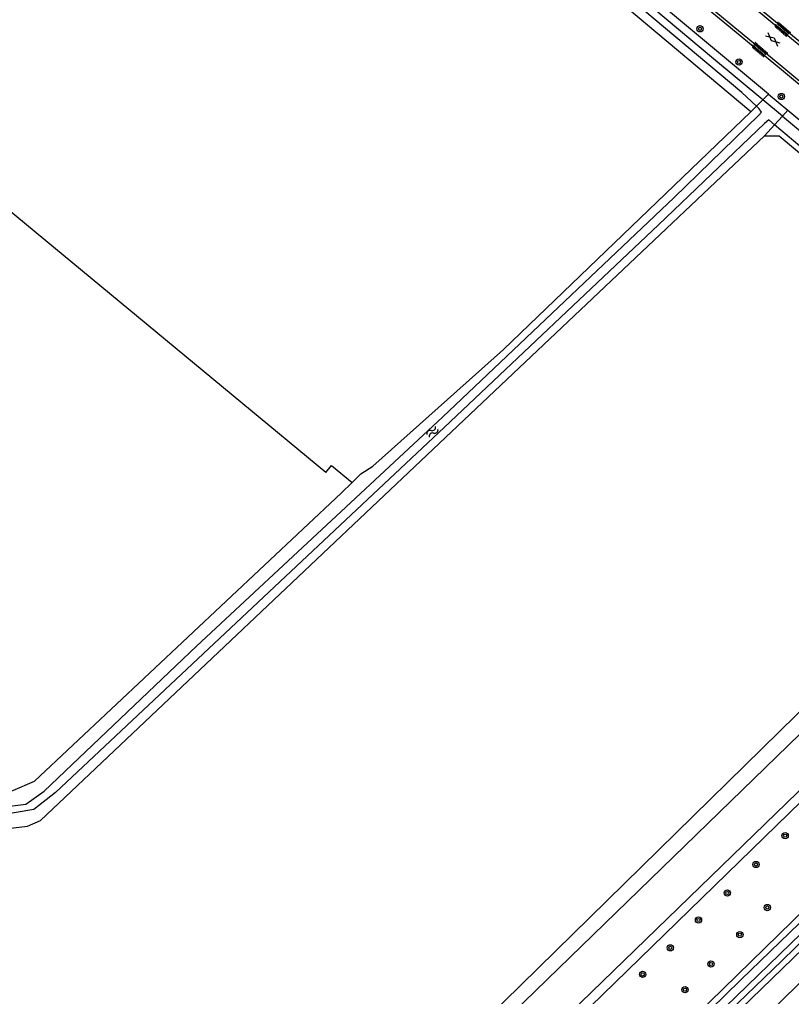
# Model space of a CAD drawing. Extents: x 137999 to 141000, y 397500 to 400501.
# Drawn here: x 139641.7 to 139739.8, y 400204.3 to 400328.5 of the extents above; entities that cross this region are included whole.
import ezdxf

# ---------------------------------------------------------------- set-up
doc = ezdxf.new("R2010")
doc.units = 0
for name, color, linetype in [('gg-knt-BGT kruinlijn', 7, 'Continuous'), ('gg-knt-bronhoudergrens', 7, 'Continuous'), ('gg-knt-verharding', 7, 'Continuous'), ('gg-kntw-bovenkant insteek waterloop', 7, 'Continuous'), ('gg-kntw-waterlijn', 7, 'Continuous'), ('gt-grn-vlakafsluiter', 7, 'Continuous'), ('gt-symb-boom', 7, 'Continuous'), ('gt-symb-gesloten verharding', 7, 'Continuous'), ('gt-symb-overige verharding', 7, 'Continuous'), ('gt-symb-watersymbool', 7, 'Continuous'), ('gx-grn-maaiveld', 7, 'Continuous')]:
    doc.layers.add(name, color=color, linetype=linetype)

# ---------------------------------------------------------------- blocks, each defined once
blk = doc.blocks.new('gt0-OVH')
at = {"layer": 'gt-symb-overige verharding'}
for points in [[(-0.97, 0.3), (-0.97, 0.31), (-0.96, 0.32), (-0.97, 0.33), (-0.97, 0.34), (-0.98, 0.35), (-0.99, 0.35), (-1, 0.36), (-1.01, 0.35), (-1.02, 0.35), (-1.03, 0.34), (-1.03, 0.33), (-1.04, 0.32), (-1.03, 0.31), (-1.03, 0.3), (-1.02, 0.29), (-1.01, 0.29), (-1, 0.28), (-0.99, 0.29), (-0.98, 0.29)], [(-0.87, 0.11), (-0.87, 0.12), (-0.86, 0.13), (-0.87, 0.14), (-0.87, 0.15), (-0.88, 0.16), (-0.89, 0.16), (-0.9, 0.16), (-0.91, 0.16), (-0.92, 0.16), (-0.93, 0.15), (-0.93, 0.14), (-0.94, 0.13), (-0.93, 0.12), (-0.93, 0.11), (-0.92, 0.1), (-0.91, 0.09), (-0.9, 0.09), (-0.89, 0.09), (-0.88, 0.1)], [(-0.77, 0.3), (-0.77, 0.31), (-0.76, 0.32), (-0.77, 0.33), (-0.77, 0.34), (-0.78, 0.35), (-0.79, 0.35), (-0.8, 0.36), (-0.81, 0.35), (-0.82, 0.35), (-0.83, 0.34), (-0.83, 0.33), (-0.84, 0.32), (-0.83, 0.31), (-0.83, 0.3), (-0.82, 0.29), (-0.81, 0.29), (-0.8, 0.28), (-0.79, 0.29), (-0.78, 0.29)], [(-0.67, 0.11), (-0.67, 0.12), (-0.66, 0.13), (-0.67, 0.14), (-0.67, 0.15), (-0.68, 0.16), (-0.69, 0.16), (-0.7, 0.16), (-0.71, 0.16), (-0.72, 0.16), (-0.73, 0.15), (-0.73, 0.14), (-0.74, 0.13), (-0.73, 0.12), (-0.73, 0.11), (-0.72, 0.1), (-0.71, 0.09), (-0.7, 0.09), (-0.69, 0.09), (-0.68, 0.1)], [(-0.57, 0.3), (-0.57, 0.31), (-0.56, 0.32), (-0.57, 0.33), (-0.57, 0.34), (-0.58, 0.35), (-0.59, 0.35), (-0.6, 0.36), (-0.61, 0.35), (-0.62, 0.35), (-0.63, 0.34), (-0.63, 0.33), (-0.64, 0.32), (-0.63, 0.31), (-0.63, 0.3), (-0.62, 0.29), (-0.61, 0.29), (-0.6, 0.28), (-0.59, 0.29), (-0.58, 0.29)], [(-0.47, 0.11), (-0.47, 0.12), (-0.46, 0.13), (-0.47, 0.14), (-0.47, 0.15), (-0.48, 0.16), (-0.49, 0.16), (-0.5, 0.16), (-0.51, 0.16), (-0.52, 0.16), (-0.53, 0.15), (-0.53, 0.14), (-0.54, 0.13), (-0.53, 0.12), (-0.53, 0.11), (-0.52, 0.1), (-0.51, 0.09), (-0.5, 0.09), (-0.49, 0.09), (-0.48, 0.1)], [(-0.37, 0.3), (-0.37, 0.31), (-0.36, 0.32), (-0.37, 0.33), (-0.37, 0.34), (-0.38, 0.35), (-0.39, 0.35), (-0.4, 0.36), (-0.41, 0.35), (-0.42, 0.35), (-0.43, 0.34), (-0.43, 0.33), (-0.44, 0.32), (-0.43, 0.31), (-0.43, 0.3), (-0.42, 0.29), (-0.41, 0.29), (-0.4, 0.28), (-0.39, 0.29), (-0.38, 0.29)], [(-0.27, 0.11), (-0.27, 0.12), (-0.26, 0.13), (-0.27, 0.14), (-0.27, 0.15), (-0.28, 0.16), (-0.29, 0.16), (-0.3, 0.16), (-0.31, 0.16), (-0.32, 0.16), (-0.33, 0.15), (-0.33, 0.14), (-0.34, 0.13), (-0.33, 0.12), (-0.33, 0.11), (-0.32, 0.1), (-0.31, 0.09), (-0.3, 0.09), (-0.29, 0.09), (-0.28, 0.1)], [(-0.17, 0.3), (-0.17, 0.31), (-0.16, 0.32), (-0.17, 0.33), (-0.17, 0.34), (-0.18, 0.35), (-0.19, 0.35), (-0.2, 0.36), (-0.21, 0.35), (-0.22, 0.35), (-0.23, 0.34), (-0.23, 0.33), (-0.24, 0.32), (-0.23, 0.31), (-0.23, 0.3), (-0.22, 0.29), (-0.21, 0.29), (-0.2, 0.28), (-0.19, 0.29), (-0.18, 0.29)], [(-0.07, 0.11), (-0.07, 0.12), (-0.06, 0.13), (-0.07, 0.14), (-0.07, 0.15), (-0.08, 0.16), (-0.09, 0.16), (-0.1, 0.16), (-0.11, 0.16), (-0.12, 0.16), (-0.13, 0.15), (-0.13, 0.14), (-0.14, 0.13), (-0.13, 0.12), (-0.13, 0.11), (-0.12, 0.1), (-0.11, 0.09), (-0.1, 0.09), (-0.09, 0.09), (-0.08, 0.1)], [(0.03, 0.3), (0.03, 0.31), (0.04, 0.32), (0.03, 0.33), (0.03, 0.34), (0.02, 0.35), (0.01, 0.35), (0, 0.36), (-0.01, 0.35), (-0.02, 0.35), (-0.03, 0.34), (-0.03, 0.33), (-0.04, 0.32), (-0.03, 0.31), (-0.03, 0.3), (-0.02, 0.29), (-0.01, 0.29), (0, 0.28), (0.01, 0.29), (0.02, 0.29)], [(0.13, 0.11), (0.13, 0.12), (0.14, 0.13), (0.13, 0.14), (0.13, 0.15), (0.12, 0.16), (0.11, 0.16), (0.1, 0.16), (0.09, 0.16), (0.08, 0.16), (0.07, 0.15), (0.07, 0.14), (0.06, 0.13), (0.07, 0.12), (0.07, 0.11), (0.08, 0.1), (0.09, 0.09), (0.1, 0.09), (0.11, 0.09), (0.12, 0.1)], [(0.23, 0.3), (0.23, 0.31), (0.24, 0.32), (0.23, 0.33), (0.23, 0.34), (0.22, 0.35), (0.21, 0.35), (0.2, 0.36), (0.19, 0.35), (0.18, 0.35), (0.17, 0.34), (0.17, 0.33), (0.16, 0.32), (0.17, 0.31), (0.17, 0.3), (0.18, 0.29), (0.19, 0.29), (0.2, 0.28), (0.21, 0.29), (0.22, 0.29)], [(0.33, 0.11), (0.33, 0.12), (0.34, 0.13), (0.33, 0.14), (0.33, 0.15), (0.32, 0.16), (0.31, 0.16), (0.3, 0.16), (0.29, 0.16), (0.28, 0.16), (0.27, 0.15), (0.27, 0.14), (0.26, 0.13), (0.27, 0.12), (0.27, 0.11), (0.28, 0.1), (0.29, 0.09), (0.3, 0.09), (0.31, 0.09), (0.32, 0.1)], [(0.43, 0.3), (0.43, 0.31), (0.44, 0.32), (0.43, 0.33), (0.43, 0.34), (0.42, 0.35), (0.41, 0.35), (0.4, 0.36), (0.39, 0.35), (0.38, 0.35), (0.37, 0.34), (0.37, 0.33), (0.36, 0.32), (0.37, 0.31), (0.37, 0.3), (0.38, 0.29), (0.39, 0.29), (0.4, 0.28), (0.41, 0.29), (0.42, 0.29)], [(0.53, 0.11), (0.53, 0.12), (0.54, 0.13), (0.53, 0.14), (0.53, 0.15), (0.52, 0.16), (0.51, 0.16), (0.5, 0.16), (0.49, 0.16), (0.48, 0.16), (0.47, 0.15), (0.47, 0.14), (0.46, 0.13), (0.47, 0.12), (0.47, 0.11), (0.48, 0.1), (0.49, 0.09), (0.5, 0.09), (0.51, 0.09), (0.52, 0.1)], [(0.63, 0.3), (0.63, 0.31), (0.64, 0.32), (0.63, 0.33), (0.63, 0.34), (0.62, 0.35), (0.61, 0.35), (0.6, 0.36), (0.59, 0.35), (0.58, 0.35), (0.57, 0.34), (0.57, 0.33), (0.56, 0.32), (0.57, 0.31), (0.57, 0.3), (0.58, 0.29), (0.59, 0.29), (0.6, 0.28), (0.61, 0.29), (0.62, 0.29)], [(0.73, 0.11), (0.73, 0.12), (0.74, 0.13), (0.73, 0.14), (0.73, 0.15), (0.72, 0.16), (0.71, 0.16), (0.7, 0.16), (0.69, 0.16), (0.68, 0.16), (0.67, 0.15), (0.67, 0.14), (0.66, 0.13), (0.67, 0.12), (0.67, 0.11), (0.68, 0.1), (0.69, 0.09), (0.7, 0.09), (0.71, 0.09), (0.72, 0.1)], [(0.83, 0.3), (0.83, 0.31), (0.84, 0.32), (0.83, 0.33), (0.83, 0.34), (0.82, 0.35), (0.81, 0.35), (0.8, 0.36), (0.79, 0.35), (0.78, 0.35), (0.77, 0.34), (0.77, 0.33), (0.76, 0.32), (0.77, 0.31), (0.77, 0.3), (0.78, 0.29), (0.79, 0.29), (0.8, 0.28), (0.81, 0.29), (0.82, 0.29)], [(0.93, 0.11), (0.93, 0.12), (0.94, 0.13), (0.93, 0.14), (0.93, 0.15), (0.92, 0.16), (0.91, 0.16), (0.9, 0.16), (0.89, 0.16), (0.88, 0.16), (0.87, 0.15), (0.87, 0.14), (0.86, 0.13), (0.87, 0.12), (0.87, 0.11), (0.88, 0.1), (0.89, 0.09), (0.9, 0.09), (0.91, 0.09), (0.92, 0.1)], [(1.03, 0.3), (1.03, 0.31), (1.04, 0.32), (1.03, 0.33), (1.03, 0.34), (1.02, 0.35), (1.01, 0.35), (1, 0.36), (0.99, 0.35), (0.98, 0.35), (0.97, 0.34), (0.97, 0.33), (0.96, 0.32), (0.97, 0.31), (0.97, 0.3), (0.98, 0.29), (0.99, 0.29), (1, 0.28), (1.01, 0.29), (1.02, 0.29)], [(-0.97, -0.14), (-0.97, -0.13), (-0.96, -0.12), (-0.97, -0.11), (-0.97, -0.1), (-0.98, -0.09), (-0.99, -0.09), (-1, -0.08), (-1.01, -0.09), (-1.02, -0.09), (-1.03, -0.1), (-1.03, -0.11), (-1.04, -0.12), (-1.03, -0.13), (-1.03, -0.14), (-1.02, -0.15), (-1.01, -0.15), (-1, -0.16), (-0.99, -0.15), (-0.98, -0.15)], [(-0.87, -0.33), (-0.87, -0.32), (-0.86, -0.31), (-0.87, -0.3), (-0.87, -0.29), (-0.88, -0.28), (-0.89, -0.28), (-0.9, -0.28), (-0.91, -0.28), (-0.92, -0.28), (-0.93, -0.29), (-0.93, -0.3), (-0.94, -0.31), (-0.93, -0.32), (-0.93, -0.33), (-0.92, -0.34), (-0.91, -0.35), (-0.9, -0.35), (-0.89, -0.35), (-0.88, -0.34)], [(-0.77, -0.14), (-0.77, -0.13), (-0.76, -0.12), (-0.77, -0.11), (-0.77, -0.1), (-0.78, -0.09), (-0.79, -0.09), (-0.8, -0.08), (-0.81, -0.09), (-0.82, -0.09), (-0.83, -0.1), (-0.83, -0.11), (-0.84, -0.12), (-0.83, -0.13), (-0.83, -0.14), (-0.82, -0.15), (-0.81, -0.15), (-0.8, -0.16), (-0.79, -0.15), (-0.78, -0.15)], [(-0.67, -0.33), (-0.67, -0.32), (-0.66, -0.31), (-0.67, -0.3), (-0.67, -0.29), (-0.68, -0.28), (-0.69, -0.28), (-0.7, -0.28), (-0.71, -0.28), (-0.72, -0.28), (-0.73, -0.29), (-0.73, -0.3), (-0.74, -0.31), (-0.73, -0.32), (-0.73, -0.33), (-0.72, -0.34), (-0.71, -0.35), (-0.7, -0.35), (-0.69, -0.35), (-0.68, -0.34)], [(-0.57, -0.14), (-0.57, -0.13), (-0.56, -0.12), (-0.57, -0.11), (-0.57, -0.1), (-0.58, -0.09), (-0.59, -0.09), (-0.6, -0.08), (-0.61, -0.09), (-0.62, -0.09), (-0.63, -0.1), (-0.63, -0.11), (-0.64, -0.12), (-0.63, -0.13), (-0.63, -0.14), (-0.62, -0.15), (-0.61, -0.15), (-0.6, -0.16), (-0.59, -0.15), (-0.58, -0.15)], [(-0.47, -0.33), (-0.47, -0.32), (-0.46, -0.31), (-0.47, -0.3), (-0.47, -0.29), (-0.48, -0.28), (-0.49, -0.28), (-0.5, -0.28), (-0.51, -0.28), (-0.52, -0.28), (-0.53, -0.29), (-0.53, -0.3), (-0.54, -0.31), (-0.53, -0.32), (-0.53, -0.33), (-0.52, -0.34), (-0.51, -0.35), (-0.5, -0.35), (-0.49, -0.35), (-0.48, -0.34)], [(-0.37, -0.14), (-0.37, -0.13), (-0.36, -0.12), (-0.37, -0.11), (-0.37, -0.1), (-0.38, -0.09), (-0.39, -0.09), (-0.4, -0.08), (-0.41, -0.09), (-0.42, -0.09), (-0.43, -0.1), (-0.43, -0.11), (-0.44, -0.12), (-0.43, -0.13), (-0.43, -0.14), (-0.42, -0.15), (-0.41, -0.15), (-0.4, -0.16), (-0.39, -0.15), (-0.38, -0.15)], [(-0.27, -0.33), (-0.27, -0.32), (-0.26, -0.31), (-0.27, -0.3), (-0.27, -0.29), (-0.28, -0.28), (-0.29, -0.28), (-0.3, -0.28), (-0.31, -0.28), (-0.32, -0.28), (-0.33, -0.29), (-0.33, -0.3), (-0.34, -0.31), (-0.33, -0.32), (-0.33, -0.33), (-0.32, -0.34), (-0.31, -0.35), (-0.3, -0.35), (-0.29, -0.35), (-0.28, -0.34)], [(-0.17, -0.14), (-0.17, -0.13), (-0.16, -0.12), (-0.17, -0.11), (-0.17, -0.1), (-0.18, -0.09), (-0.19, -0.09), (-0.2, -0.08), (-0.21, -0.09), (-0.22, -0.09), (-0.23, -0.1), (-0.23, -0.11), (-0.24, -0.12), (-0.23, -0.13), (-0.23, -0.14), (-0.22, -0.15), (-0.21, -0.15), (-0.2, -0.16), (-0.19, -0.15), (-0.18, -0.15)], [(-0.07, -0.33), (-0.07, -0.32), (-0.06, -0.31), (-0.07, -0.3), (-0.07, -0.29), (-0.08, -0.28), (-0.09, -0.28), (-0.1, -0.28), (-0.11, -0.28), (-0.12, -0.28), (-0.13, -0.29), (-0.13, -0.3), (-0.14, -0.31), (-0.13, -0.32), (-0.13, -0.33), (-0.12, -0.34), (-0.11, -0.35), (-0.1, -0.35), (-0.09, -0.35), (-0.08, -0.34)], [(0.03, -0.14), (0.03, -0.13), (0.04, -0.12), (0.03, -0.11), (0.03, -0.1), (0.02, -0.09), (0.01, -0.09), (0, -0.08), (-0.01, -0.09), (-0.02, -0.09), (-0.03, -0.1), (-0.03, -0.11), (-0.04, -0.12), (-0.03, -0.13), (-0.03, -0.14), (-0.02, -0.15), (-0.01, -0.15), (0, -0.16), (0.01, -0.15), (0.02, -0.15)], [(0.13, -0.33), (0.13, -0.32), (0.14, -0.31), (0.13, -0.3), (0.13, -0.29), (0.12, -0.28), (0.11, -0.28), (0.1, -0.28), (0.09, -0.28), (0.08, -0.28), (0.07, -0.29), (0.07, -0.3), (0.06, -0.31), (0.07, -0.32), (0.07, -0.33), (0.08, -0.34), (0.09, -0.35), (0.1, -0.35), (0.11, -0.35), (0.12, -0.34)], [(0.23, -0.14), (0.23, -0.13), (0.24, -0.12), (0.23, -0.11), (0.23, -0.1), (0.22, -0.09), (0.21, -0.09), (0.2, -0.08), (0.19, -0.09), (0.18, -0.09), (0.17, -0.1), (0.17, -0.11), (0.16, -0.12), (0.17, -0.13), (0.17, -0.14), (0.18, -0.15), (0.19, -0.15), (0.2, -0.16), (0.21, -0.15), (0.22, -0.15)], [(0.33, -0.33), (0.33, -0.32), (0.34, -0.31), (0.33, -0.3), (0.33, -0.29), (0.32, -0.28), (0.31, -0.28), (0.3, -0.28), (0.29, -0.28), (0.28, -0.28), (0.27, -0.29), (0.27, -0.3), (0.26, -0.31), (0.27, -0.32), (0.27, -0.33), (0.28, -0.34), (0.29, -0.35), (0.3, -0.35), (0.31, -0.35), (0.32, -0.34)], [(0.43, -0.14), (0.43, -0.13), (0.44, -0.12), (0.43, -0.11), (0.43, -0.1), (0.42, -0.09), (0.41, -0.09), (0.4, -0.08), (0.39, -0.09), (0.38, -0.09), (0.37, -0.1), (0.37, -0.11), (0.36, -0.12), (0.37, -0.13), (0.37, -0.14), (0.38, -0.15), (0.39, -0.15), (0.4, -0.16), (0.41, -0.15), (0.42, -0.15)], [(0.53, -0.33), (0.53, -0.32), (0.54, -0.31), (0.53, -0.3), (0.53, -0.29), (0.52, -0.28), (0.51, -0.28), (0.5, -0.28), (0.49, -0.28), (0.48, -0.28), (0.47, -0.29), (0.47, -0.3), (0.46, -0.31), (0.47, -0.32), (0.47, -0.33), (0.48, -0.34), (0.49, -0.35), (0.5, -0.35), (0.51, -0.35), (0.52, -0.34)], [(0.63, -0.14), (0.63, -0.13), (0.64, -0.12), (0.63, -0.11), (0.63, -0.1), (0.62, -0.09), (0.61, -0.09), (0.6, -0.08), (0.59, -0.09), (0.58, -0.09), (0.57, -0.1), (0.57, -0.11), (0.56, -0.12), (0.57, -0.13), (0.57, -0.14), (0.58, -0.15), (0.59, -0.15), (0.6, -0.16), (0.61, -0.15), (0.62, -0.15)], [(0.73, -0.33), (0.73, -0.32), (0.74, -0.31), (0.73, -0.3), (0.73, -0.29), (0.72, -0.28), (0.71, -0.28), (0.7, -0.28), (0.69, -0.28), (0.68, -0.28), (0.67, -0.29), (0.67, -0.3), (0.66, -0.31), (0.67, -0.32), (0.67, -0.33), (0.68, -0.34), (0.69, -0.35), (0.7, -0.35), (0.71, -0.35), (0.72, -0.34)], [(0.83, -0.14), (0.83, -0.13), (0.84, -0.12), (0.83, -0.11), (0.83, -0.1), (0.82, -0.09), (0.81, -0.09), (0.8, -0.08), (0.79, -0.09), (0.78, -0.09), (0.77, -0.1), (0.77, -0.11), (0.76, -0.12), (0.77, -0.13), (0.77, -0.14), (0.78, -0.15), (0.79, -0.15), (0.8, -0.16), (0.81, -0.15), (0.82, -0.15)], [(0.93, -0.33), (0.93, -0.32), (0.94, -0.31), (0.93, -0.3), (0.93, -0.29), (0.92, -0.28), (0.91, -0.28), (0.9, -0.28), (0.89, -0.28), (0.88, -0.28), (0.87, -0.29), (0.87, -0.3), (0.86, -0.31), (0.87, -0.32), (0.87, -0.33), (0.88, -0.34), (0.89, -0.35), (0.9, -0.35), (0.91, -0.35), (0.92, -0.34)], [(1.03, -0.14), (1.03, -0.13), (1.04, -0.12), (1.03, -0.11), (1.03, -0.1), (1.02, -0.09), (1.01, -0.09), (1, -0.08), (0.99, -0.09), (0.98, -0.09), (0.97, -0.1), (0.97, -0.11), (0.96, -0.12), (0.97, -0.13), (0.97, -0.14), (0.98, -0.15), (0.99, -0.15), (1, -0.16), (1.01, -0.15), (1.02, -0.15)]]:
    blk.add_lwpolyline(points, close=True, dxfattribs=at)
blk = doc.blocks.new('gt0-GESVH1')
at = {"layer": 'gt-symb-gesloten verharding'}
for p, q in [((-0.99, -0.26), (0.01, 0.24)), ((0.01, -0.26), (-0.99, 0.24)), ((0.01, 0.24), (1.01, -0.26)), ((1.01, 0.24), (0.01, -0.26))]:
    blk.add_line(p, q, dxfattribs=at)
blk = doc.blocks.new('gt0-BOOM')
at = {"layer": 'gt-symb-boom'}
for radius in [0.4, 0.2]:
    blk.add_circle((0, 0), radius, dxfattribs=at)
blk = doc.blocks.new('gt0-WA')
at = {"layer": 'gt-symb-watersymbool'}
for centre, start, end in [((-0.32, 0.02), 28.0725, 151.9275), ((0.43, 0.42), 208.0725, 331.9275), ((-0.32, -0.43), 28.0725, 151.9275), ((0.43, -0.03), 208.0725, 331.9275)]:
    blk.add_arc(centre, 0.425, start, end, dxfattribs=at)

msp = doc.modelspace()

# ---------------------------------------------------------------- linework, layer by layer
at = {"layer": 'gg-knt-BGT kruinlijn'}
msp.add_line((139731.7, 400201.19), (139769.19, 400237.46), dxfattribs=at)
at = {"layer": 'gg-knt-bronhoudergrens'}
for p, q in [((139680.59, 400270.92), (139464.58, 400449.7)), ((139680.59, 400270.92), (139681.32, 400271.81)), ((139681.32, 400271.81), (139683.94, 400269.65))]:
    msp.add_line(p, q, dxfattribs=at)
at = {"layer": 'gg-knt-verharding'}
for points in [[(139795.77, 400279.68), (139795.57, 400279.83), (139777.15, 400295.05), (139740.78, 400325.23), (139708.54, 400351.87), (139663.52, 400389.03)], [(139756.38, 400307.22), (139738.26, 400322.31), (139705.99, 400348.91), (139660.91, 400386.09), (139661.1, 400386.29)], [(139661.1, 400386.29), (139706.24, 400349.18), (139738.56, 400322.54), (139775.12, 400292.12), (139793.15, 400276.79)], [(139724.89, 400338.87), (139741.09, 400325.47), (139748.27, 400319.52)]]:
    msp.add_lwpolyline(points, dxfattribs=at)
at = {"layer": 'gg-kntw-bovenkant insteek waterloop'}
for p, q in [((139734.63, 400316.74), (139643.56, 400393.33)), ((139736.88, 400318.98), (139650.94, 400390.68)), ((139736.88, 400318.98), (139739.31, 400316.96)), ((139739.31, 400316.96), (139754.04, 400304.67)), ((139736.38, 400313.71), (139738.23, 400313.71)), ((139738.23, 400313.71), (139762.18, 400293.56)), ((139779.81, 400278.78), (139598.35, 400100.78)), ((139786.53, 400273.44), (139601.81, 400093.62)), ((139682.55, 400268.29), (139683.94, 400269.65))]:
    msp.add_line(p, q, dxfattribs=at)
for points in [[(139683.94, 400269.65), (139685.05, 400270.74), (139686.6, 400271.73), (139703.21, 400286.53), (139734.63, 400316.74)], [(139493.96, 400208.48), (139642.71, 400225.98), (139644.36, 400226.69), (139736.38, 400313.71)], [(139491.14, 400212.79), (139534.99, 400218.18), (139605.21, 400226.17), (139640.83, 400230.49), (139643.59, 400231.7), (139682.55, 400268.29)], [(139519.93, 400000), (139661.01, 400136.87), (139794.27, 400266.92)]]:
    msp.add_lwpolyline(points, dxfattribs=at)
at = {"layer": 'gg-kntw-waterlijn'}
for p, q in [((139738.63, 400316.2), (139736.16, 400318.26)), ((139737.65, 400315.11), (139736.89, 400315.75))]:
    msp.add_line(p, q, dxfattribs=at)
for points in [[(139735.35, 400317.46), (139733.48, 400319.21), (139712.5, 400336.81), (139688.74, 400357.01), (139663.98, 400377.66), (139644.86, 400393.31), (139645.32, 400394.19)], [(139736.16, 400318.26), (139729.86, 400323.5), (139668.67, 400374.81), (139645.32, 400394.19)], [(139736, 400316.69), (139735.7, 400317.13), (139735.35, 400317.46)], [(139491.35, 400211.03), (139493.16, 400211.18), (139497.64, 400211.56), (139542.23, 400216.73), (139580.91, 400221.27), (139621.47, 400226.16), (139642.47, 400228.76), (139644.83, 400230.43), (139664.18, 400248.83), (139695.42, 400277.96), (139724.86, 400305.87), (139735.62, 400316.33), (139736, 400316.69)], [(139736.89, 400315.75), (139736.37, 400315.28), (139722.87, 400302.38), (139695.66, 400276.65), (139646.24, 400230.26), (139643.5, 400228.08), (139639.26, 400227.35), (139599.38, 400222.47), (139553.2, 400217.35), (139497.64, 400210.86)], [(139738.63, 400316.2), (139762.85, 400296.03), (139762.56, 400295.11), (139761.79, 400294.77), (139737.65, 400315.11)], [(139781.44, 400277.49), (139756.9, 400253.24), (139694.12, 400192.31), (139597.21, 400098.26)], [(139785.22, 400274.49), (139772.73, 400261.76), (139754.31, 400243.61), (139701.99, 400192.87), (139674, 400165.94), (139640.61, 400133.32), (139600.68, 400094.76)], [(139796.26, 400268.86), (139797.49, 400267.92), (139797.49, 400266.96), (139783.21, 400252.96), (139760.59, 400231.18), (139741.03, 400212.33), (139669.84, 400143.36), (139644.12, 400118.43), (139604.84, 400080.32), (139561.52, 400038.22)], [(139529.49, 400008.27), (139685.62, 400159.86), (139714.09, 400187.61), (139733.36, 400206.43), (139776.85, 400248.47), (139795.6, 400267.08), (139795.07, 400267.7)]]:
    msp.add_lwpolyline(points, dxfattribs=at)
at = {"layer": 'gt-grn-vlakafsluiter'}
for p, q in [((139736.16, 400318.26), (139735.35, 400317.46)), ((139736.88, 400318.98), (139736.16, 400318.26)), ((139735.35, 400317.46), (139734.63, 400316.74)), ((139738.63, 400316.2), (139737.65, 400315.11)), ((139739.31, 400316.96), (139738.63, 400316.2)), ((139737.65, 400315.11), (139736.38, 400313.71))]:
    msp.add_line(p, q, dxfattribs=at)
at = {"layer": 'gx-grn-maaiveld'}
for points in [[(139768.58, 400238.13), (139738.58, 400208.85), (139704.96, 400176.55), (139672.73, 400145.16), (139633.57, 400107.13), (139588.19, 400063.21), (139537.7, 400014.17)], [(139771.03, 400235.44), (139726.87, 400192.43), (139691.8, 400158.31), (139658.22, 400125.76), (139622.67, 400091.41), (139572.11, 400042.3), (139533.97, 400005.33), (139503.79, 399976.06)]]:
    msp.add_lwpolyline(points, dxfattribs=at)

# ---------------------------------------------------------------- block references
at = {"layer": 'gt-symb-boom'}
for p in [(139728.16, 400327.3), (139733.12, 400323.09), (139738.49, 400318.7), (139738.98, 400224.77), (139735.27, 400221.1), (139731.64, 400217.48), (139736.72, 400215.63), (139727.97, 400214.05), (139733.23, 400212.19), (139724.39, 400210.51), (139729.56, 400208.46), (139720.87, 400207.13), (139726.26, 400205.2)]:
    msp.add_blockref('gt0-BOOM', p, dxfattribs=at)
at = {"layer": 'gt-symb-gesloten verharding', "rotation": -40.01095772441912}
msp.add_blockref('gt0-GESVH1', (139737.42, 400325.96), dxfattribs=at)
at = {"layer": 'gt-symb-overige verharding'}
for p, rotation in [((139738.63, 400327.23), -40.539151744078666), ((139735.74, 400324.62), -40.53915174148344)]:
    msp.add_blockref('gt0-OVH', p, dxfattribs=dict(at, rotation=rotation))
at = {"layer": 'gt-symb-watersymbool', "rotation": 43.37961800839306}
msp.add_blockref('gt0-WA', (139694.11, 400276.05), dxfattribs=at)

doc.saveas('drawing.dxf')
